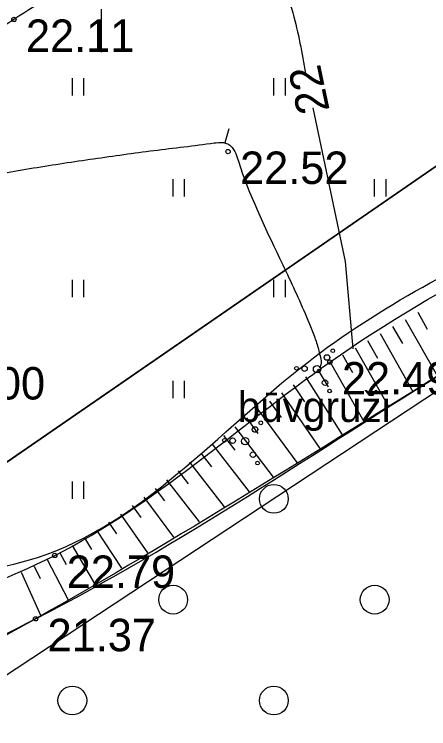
# Model space of a CAD drawing. Extents: x 521824 to 524158, y 294774 to 296228.
# Drawn here: x 522246.98 to 522261.38, y 295875.02 to 295899.82 of the extents above; entities that cross this region are included whole.
import ezdxf

# ---------------------------------------------------------------- set-up
doc = ezdxf.new("R2010")
doc.units = 0
for name, color, linetype in [('GEOD_ELEM_####_####_#', 7, 'Continuous'), ('GL Atradnes kontura', 7, 'Continuous'), ('GL4 Segkartas izplatības laukums', 7, 'Continuous'), ('HIDG_PLIN_####_####_#', 7, 'Continuous'), ('RAMI_UZMR_####_####_#', 7, 'Continuous'), ('RELJ_AATZ_####_TKST_#', 7, 'Continuous'), ('RELJ_ELEM_####_####_#', 7, 'Continuous'), ('RELJ_HORZ_####_TKST_#', 7, 'Continuous'), ('RELJ_HORZ_PAMT_####_#', 7, 'Continuous'), ('RELJ_HORZ_RESN_####_#', 7, 'Continuous'), ('RELJ_NOGA_####_####_#', 7, 'Continuous'), ('RELJ_NOGL_####_####_#', 7, 'Continuous'), ('ROBZ_IERR_####_####_#', 7, 'Continuous'), ('ROBZ_UZMR_####_####_#', 7, 'Continuous'), ('TERT_ELEM_####_####_#', 7, 'Continuous'), ('TERT_IZMT_####_TKST_#', 7, 'Continuous'), ('TERT_KONT_####_####_#', 7, 'Continuous')]:
    doc.layers.add(name, color=color, linetype=linetype)

msp = doc.modelspace()

# ---------------------------------------------------------------- linework, layer by layer
at = {"layer": 'GEOD_ELEM_####_####_#'}
msp.add_line((522250, 295900), (522250, 295898.5), dxfattribs=at)
at = {"layer": 'GL Atradnes kontura'}
msp.add_lwpolyline([(521873.29981230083, 295920.72870453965), (521993.22438563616, 295987.195542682), (522041.3600169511, 296024.30747637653), (522231.7470000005, 296043.14800000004), (522231.7470000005, 296043.14800000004), (522324.23810260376, 295937.6804303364), (522172.84800000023, 295833.3920000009), (522160.80220084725, 295825.5718620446), (522154.44700000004, 295832.015), (522095.923, 295791.504), (521999.655, 295722.6060000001), (521986.667353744, 295713.7919047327), (521905.108, 295850.08900000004)], close=True, dxfattribs=at)
at = {"layer": 'GL4 Segkartas izplatības laukums'}
for points in [[(522186.60753180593, 295842.8705587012), (522303.8134822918, 295923.6104775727), (522302.13800000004, 295924.68100000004), (522295.568, 295926.108), (522274.433, 295915.419), (522265.786, 295906.809), (522263.9721189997, 295905.00288048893), (522259.522, 295905.381), (522254.37200000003, 295903.745), (522247.30600000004, 295900.5950000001), (522229.308, 295886.109)], [(522186.60753180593, 295842.8705587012), (522303.8134822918, 295923.6104775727), (522302.13800000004, 295924.68100000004)]]:
    msp.add_lwpolyline(points, dxfattribs=at)
at = {"layer": 'HIDG_PLIN_####_####_#'}
msp.add_spline([(522263.0500000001, 296012.6280000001), (522263.05000000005, 296012.6280000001), (522264.43079492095, 296010.9102662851), (522265.71119859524, 296009.0486869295), (522266.98050297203, 296007.1842641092), (522268.32800000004, 296005.45800000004), (522270.7583628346, 296002.85689857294), (522273.3395226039, 296000.2795041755), (522275.9411710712, 295997.68110769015), (522278.433, 295995.017), (522280.4825302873, 295992.27239345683), (522282.30904031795, 295989.33243900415), (522284.20878018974, 295986.4567650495), (522285.2786894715, 295985.1241671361), (522286.478, 295983.9050000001), (522288.75517774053, 295982.0109644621), (522291.1267948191, 295980.23698025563), (522293.5120144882, 295978.48200592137), (522295.83, 295976.645), (522300.56690847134, 295972.5961585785), (522305.28, 295968.524), (522307.5857855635, 295966.3659959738), (522308.7153454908, 295965.2646082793), (522309.857, 295964.195), (522311.2846115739, 295964.02803838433), (522313.10473362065, 295964.72596095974), (522314.680988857, 295965.32740305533), (522315.1787985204, 295965.2915174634), (522315.37700000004, 295964.87100000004), (522315.20395697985, 295963.37504992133), (522314.7258925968, 295961.8581546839), (522314.1536319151, 295960.32418210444), (522313.69800000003, 295958.777), (522313.0309954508, 295955.4704959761), (522312.465, 295952.167), (522312.9093338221, 295950.1168574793), (522314.1857510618, 295948.1013158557), (522315.2810427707, 295946.1241163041), (522315.4441387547, 295945.15106392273), (522315.18200000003, 295944.189), (522314.27328173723, 295942.6981307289), (522313.23419787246, 295941.32102160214), (522310.8276464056, 295938.8703459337), (522308.0877717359, 295936.7614972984), (522305.14, 295934.919), (522302.2541087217, 295933.36185359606), (522299.34531278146, 295931.9144329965), (522296.4548604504, 295930.46729589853), (522293.624, 295928.911), (522290.4861631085, 295926.9779506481), (522287.38340020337, 295924.9719685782), (522284.2799371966, 295922.9670022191), (522281.14, 295921.037), (522278.2365335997, 295919.55906659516), (522275.207529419, 295918.3046395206), (522272.1645105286, 295917.0871426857), (522269.21900000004, 295915.72), (522267.5620914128, 295914.36084898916), (522266.1394667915, 295912.60673190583), (522264.6613587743, 295910.99074886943), (522262.83800000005, 295910.046), (522256.87700000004, 295908.921), (522251.787241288, 295908.05830673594), (522249.24378307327, 295907.613474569), (522247.9749449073, 295907.36844189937), (522246.70900000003, 295907.1010000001), (522243.27294218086, 295905.59486612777), (522240.2902959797, 295903.1397444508), (522237.4702517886, 295900.32825054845), (522236.0303274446, 295898.9740563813), (522234.522, 295897.7530000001), (522233.7871409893, 295897.1589019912), (522231.44964982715, 295895.047124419), (522229.9043475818, 295894.06444610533), (522229.1727401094, 295893.9105818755), (522228.82261296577, 295893.94863224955), (522228.6521455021, 295894.0002297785), (522228.48500000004, 295894.075), (522227.0245543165, 295895.6262733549), (522226.17220464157, 295898.01669708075), (522225.6432526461, 295900.7755222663), (522225.4110825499, 295902.1459763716), (522225.15300000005, 295903.432), (522224.9628799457, 295904.6300249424), (522224.90469749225, 295905.84261362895), (522224.9616959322, 295908.2831976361), (522224.87909640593, 295910.6971828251), (522224.64641649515, 295911.8765229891), (522224.4579010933, 295912.45618633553), (522224.212, 295913.028), (522222.29760063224, 295916.0039971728), (522219.86823018, 295918.4731644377), (522217.074744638, 295920.6267494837), (522214.068, 295922.656), (522212.43142273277, 295923.64756987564), (522210.7723648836, 295924.49226188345), (522209.0916245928, 295925.2273229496), (522207.39, 295925.89), (522205.61101617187, 295926.0046750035), (522203.7239017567, 295925.5797818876), (522201.8420864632, 295925.35099782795), (522200.93861277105, 295925.5400458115), (522200.50243760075, 295925.7506621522), (522200.079, 295926.054), (522197.8549072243, 295928.4686499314), (522196.4238339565, 295931.1132916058), (522195.61434371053, 295933.9080374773), (522195.3891183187, 295935.3367346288), (522195.255, 295936.773), (522195.23551235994, 295939.65240211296), (522195.5412811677, 295942.5674215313), (522196.56298421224, 295946.87093732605), (522197.043, 295948.256), (522198.17887633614, 295950.4228973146), (522199.640112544, 295952.43111920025), (522201.0880424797, 295954.42078148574), (522202.184, 295956.532), (522202.4679018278, 295958.26488141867), (522202.36694269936, 295960.11662956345), (522202.23526222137, 295961.9688129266), (522202.427, 295963.70300000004), (522202.96052790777, 295964.6124295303), (522203.78186447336, 295965.42999868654), (522204.57526880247, 295966.24931849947), (522205.025, 295967.164), (522205.1808305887, 295968.3506647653), (522205.24663409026, 295969.5884145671), (522205.1075250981, 295972.1500479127), (522204.6064035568, 295974.714657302), (522203.742, 295977.148), (522201.68495944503, 295981.2299969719), (522199.16900000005, 295985.146), (522196.57845504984, 295988.53622090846), (522195.0847647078, 295989.9792756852), (522194.23128832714, 295990.6055366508), (522193.77076399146, 295990.89081896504), (522193.28500000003, 295991.156), (522191.76259406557, 295991.33115659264), (522190.2278361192, 295990.7053009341), (522188.6873212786, 295989.8699559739), (522187.91696599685, 295989.55857592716), (522187.14764466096, 295989.416644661), (522185.97149194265, 295989.61528714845), (522184.7855367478, 295990.08981626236), (522183.6034743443, 295990.5098484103), (522182.439, 295990.54500000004), (522182.5149867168, 295989.64759009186), (522182.7766568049, 295989.03332297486), (522183.53147436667, 295987.03947233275), (522184.01455760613, 295985.7001686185), (522184.803, 295984.406), (522186.22204792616, 295984.165085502), (522187.98591256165, 295984.36674626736), (522189.5615709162, 295984.39003389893), (522190.416, 295983.614), (522190.9914053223, 295980.9156261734), (522191.51431187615, 295978.2070616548), (522192.564, 295972.796), (522194.6259583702, 295964.38250770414), (522195.60791909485, 295960.1824352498), (522196.00815706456, 295958.08642603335), (522196.17577947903, 295957.0397230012), (522196.318, 295955.994), (522195.82082362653, 295953.9595084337), (522194.1479635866, 295952.306875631), (522191.86962175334, 295950.86655501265), (522190.6815832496, 295950.1730284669), (522189.55600000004, 295949.46900000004), (522188.3796856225, 295948.7112945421), (522187.2019748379, 295948.0146580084), (522184.84069364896, 295946.822999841), (522182.4688156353, 295945.93084175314), (522181.2778588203, 295945.6085803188), (522180.08300000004, 295945.375), (522177.4831788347, 295945.3050106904), (522174.82773814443, 295945.8742502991), (522172.19392838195, 295947.0536147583), (522170.9092758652, 295947.8629987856), (522169.65900000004, 295948.814), (522167.7927753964, 295950.9356517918), (522166.5587544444, 295953.2852691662), (522165.54035627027, 295955.6185019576), (522164.98183420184, 295956.7026147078), (522164.321, 295957.691), (522163.188124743, 295958.647486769), (522161.7266492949, 295959.5731126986), (522160.5603491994, 295960.4629322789), (522160.313, 295961.31200000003), (522161.22653828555, 295962.26459401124), (522162.71746105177, 295963.0948403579), (522164.4749032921, 295963.84016652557), (522166.188, 295964.538), (522166.8705550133, 295964.7729834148), (522169.0198614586, 295964.93882776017), (522171.9962950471, 295964.5000753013), (522174.90049227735, 295964.24694635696), (522176.2577496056, 295964.5103668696), (522176.9008112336, 295964.7956392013), (522177.515644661, 295965.20464466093), (522178.171985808, 295966.12702849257), (522178.2105260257, 295967.2288628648), (522177.17820740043, 295969.7693596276), (522175.9066962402, 295972.4230877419), (522175.6462457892, 295973.6664613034), (522175.884, 295974.787), (522177.1120491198, 295976.6265621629), (522178.74000000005, 295978.223), (522179.9037133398, 295978.6068530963), (522181.2474006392, 295978.5023149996), (522182.5713876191, 295978.41411940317), (522183.67600000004, 295978.847), (522184.36585579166, 295980.6495739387), (522184.32848263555, 295981.6596050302), (522184.14900000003, 295982.484), (522183.9689364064, 295982.85164517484), (522182.90039020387, 295983.8526823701), (522180.79840907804, 295985.07296371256), (522178.79547341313, 295986.3562631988), (522178.1287778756, 295987.0876132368), (522177.84400000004, 295987.914), (522178.12057647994, 295988.84265873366), (522178.7972554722, 295989.7936391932), (522179.4748067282, 295990.78080005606), (522179.754, 295991.8180000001), (522179.5055866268, 295993.5211371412), (522179.0732820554, 295995.22542046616), (522178.6723364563, 295996.9329935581), (522178.51800000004, 295998.646), (522178.62907545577, 295999.88992303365), (522178.84287099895, 296001.1345470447), (522179.0687310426, 296002.3793975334), (522179.216, 296003.624), (522178.8337520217, 296005.1605616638), (522178.0095652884, 296006.78943591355), (522177.4875959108, 296008.2053422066), (522177.5724915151, 296008.7380321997), (522178.01200000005, 296009.103), (522183.27400000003, 296011.283)], degree=3, dxfattribs=at)
at = {"layer": 'RAMI_UZMR_####_####_#'}
msp.add_lwpolyline([(522238.336, 296053.36), (522285.71800000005, 296059.4810000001), (522293.25700000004, 296061.848), (522296.1550371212, 296062.19066618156), (522300.20081386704, 296058.47585271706), (522312.5079783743, 296044.5562533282), (522328.2404828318, 296022.8219247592), (522349.8543531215, 295994.6358569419), (522373.59202628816, 295961.69838929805), (522362.13780852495, 295957.1618769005), (522349.1742589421, 295950.88238868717), (522342.27800000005, 295948.544), (522332.7360928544, 295938.0710048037), (522327.68600000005, 295933.811), (522322.0216266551, 295927.6677244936), (522307.8129422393, 295919.9727079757), (522290.2123094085, 295909.1737619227), (522273.7068157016, 295894.679093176), (522210.195, 295852.81900000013)], dxfattribs=at)
at = {"layer": 'RELJ_ELEM_####_####_#'}
for centre in [(522246.97000000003, 295899.64), (522254.40800000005, 295895.05600000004), (522257.94700000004, 295887.748), (522248.386, 295881.035), (522247.721, 295878.836)]:
    msp.add_circle(centre, 0.075, dxfattribs=at)
at = {"layer": 'RELJ_HORZ_PAMT_####_#'}
msp.add_line((522254.4345366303, 295895.83888203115), (522254.2976604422, 295895.3579819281), dxfattribs=at)
msp.add_spline([(522237.3883115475, 295892.338739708), (522237.4418866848, 295892.37102868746), (522238.4049353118, 295892.7893787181), (522239.3924025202, 295893.10960455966), (522241.42082323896, 295893.5383242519), (522242.19620690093, 295893.6470927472), (522242.9725706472, 295893.74738504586), (522243.7486135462, 295893.84905987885), (522244.5230346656, 295893.9619759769), (522245.5532237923, 295894.12731971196), (522247.6456064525, 295894.4848775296), (522249.73870385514, 295894.8054856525), (522250.7838354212, 295894.95391596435), (522251.83031001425, 295895.09148369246), (522253.9249963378, 295895.35367259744), (522254.21641890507, 295895.3703041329), (522254.35986822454, 295895.33623550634), (522254.49807574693, 295895.24858888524), (522254.67346743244, 295894.9892323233), (522254.76973195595, 295894.7163522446), (522256.2003816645, 295891.35474959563), (522257.03759087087, 295889.5439674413), (522257.40693109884, 295888.63806197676), (522257.5479259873, 295888.1890786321), (522257.6035847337, 295887.96609155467), (522257.6478577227, 295887.7443026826), (522257.58108017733, 295887.53460537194)], degree=3, dxfattribs=at)
at = {"layer": 'RELJ_HORZ_RESN_####_#'}
for p, q in [((522257.3500682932, 295896.5712533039), (522258.4710525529, 295891.24100207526)), ((522258.4710525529, 295891.24100207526), (522258.74663771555, 295888.2025670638))]:
    msp.add_line(p, q, dxfattribs=at)
msp.add_spline([(522247.6702597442, 295900.11360376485), (522248.38354940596, 295900.3843510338), (522249.10044000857, 295900.6438115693), (522249.8216410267, 295900.89500607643), (522250.5478619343, 295901.14095525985), (522250.97057512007, 295901.26584011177), (522251.39940990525, 295901.3628899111), (522251.8327000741, 295901.4371131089), (522252.26877941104, 295901.49351815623), (522252.74474872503, 295901.5322651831), (522253.22247526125, 295901.544203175), (522253.70033952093, 295901.53307791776), (522254.1767220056, 295901.5026351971), (522254.5916321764, 295901.4539994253), (522255.00317129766, 295901.3696315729), (522255.4039510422, 295901.2272209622), (522255.797600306, 295901.01198102), (522256.09874687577, 295900.785522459), (522256.23301682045, 295900.65379127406), (522256.35578102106, 295900.50508519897), (522256.5431675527, 295900.1974051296), (522256.6573249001, 295899.8652302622), (522257.0989839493, 295897.7651528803)], degree=3, dxfattribs=at)
at = {"layer": 'RELJ_NOGA_####_####_#'}
for p, q in [((522260.99560310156, 295889.4777954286), (522261.328069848, 295888.89033117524)), ((522260.5605554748, 295889.23135368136), (522261.6797826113, 295887.2568223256)), ((522260.12557519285, 295888.9847930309), (522260.4642173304, 295888.3873633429)), ((522259.69059491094, 295888.7382323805), (522260.828737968, 295886.7303297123)), ((522259.2556875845, 295888.4915431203), (522259.60029638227, 295887.8845089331)), ((522258.82086796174, 295888.24469925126), (522259.9785027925, 295886.2055060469)), ((522258.3861624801, 295887.99765445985), (522258.7364204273, 295887.381522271)), ((522257.9514896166, 295887.7505522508), (522259.1275276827, 295885.68180573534)), ((522257.5200442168, 295887.49788289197), (522257.8892964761, 295886.88361999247)), ((522257.09462061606, 295887.235198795), (522258.3748396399, 295885.2196102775)), ((522256.6749828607, 295886.9633640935), (522257.0694043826, 295886.3694787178)), ((522256.2604718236, 295886.68376940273), (522257.5999337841, 295884.74530666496)), ((522255.85085199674, 295886.3970531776), (522256.25550873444, 295885.8281567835)), ((522255.44537221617, 295886.10450985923), (522256.7994296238, 295884.256707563)), ((522255.04348447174, 295885.8070486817), (522255.44704246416, 295885.2668636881)), ((522254.6445370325, 295885.50565384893), (522255.97556147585, 295883.7554225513)), ((522254.2479077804, 295885.20121349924), (522254.6413003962, 295884.69159868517)), ((522253.8528577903, 295884.89472549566), (522255.1378231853, 295883.2471383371)), ((522253.4587894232, 295884.586975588), (522253.8339596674, 295884.1072838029)), ((522253.06494101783, 295884.2789440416), (522254.2781662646, 295882.7277171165)), ((522252.6706191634, 295883.97151926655), (522253.0215329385, 295883.5192410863)), ((522252.27527700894, 295883.66540811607), (522253.40373280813, 295882.20137252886)), ((522251.87810004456, 295883.36168242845), (522252.2034531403, 295882.9341493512)), ((522251.47843860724, 295883.06123455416), (522252.5180302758, 295881.6703574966)), ((522251.0756565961, 295882.7649852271), (522251.37316025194, 295882.35581982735)), ((522250.669118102, 295882.47391501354), (522251.61440448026, 295881.1309797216)), ((522250.2582395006, 295882.1890067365), (522250.52992808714, 295881.7911953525)), ((522249.84251831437, 295881.91121424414), (522250.70190257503, 295880.58888877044)), ((522249.42133662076, 295881.6417756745), (522249.66806012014, 295881.24447048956)), ((522248.99437087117, 295881.38160425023), (522249.7811908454, 295880.044267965)), ((522248.5612263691, 295881.1318587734), (522248.78983105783, 295880.72465035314)), ((522248.1214697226, 295880.89396111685), (522248.8496785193, 295879.4962449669)), ((522247.2220066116, 295880.45727095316), (522247.90650800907, 295878.9442929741)), ((522247.6748167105, 295880.6692765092), (522247.88658484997, 295880.2349208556))]:
    msp.add_line(p, q, dxfattribs=at)
for points in [[(522295.93764283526, 295926.25535010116), (522295.568, 295926.108), (522293.2671328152, 295924.84584442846), (522290.9949959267, 295923.5125547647), (522288.72636107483, 295922.1757377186), (522286.43600000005, 295920.903), (522280.85950371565, 295918.181287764), (522275.331, 295915.27900000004), (522271.1800211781, 295911.85938830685), (522269.32062231, 295909.89567171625), (522267.471, 295907.948), (522266.8019026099, 295907.1254961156), (522266.21259519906, 295906.2299933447), (522265.5849901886, 295905.35649390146), (522264.80100000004, 295904.60000000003), (522263.43857951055, 295904.1725273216), (522261.9196338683, 295904.38310691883), (522260.36387129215, 295904.71238305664), (522258.891, 295904.641), (522255.81907123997, 295903.6685237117), (522252.7495091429, 295902.6039777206), (522249.7704424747, 295901.3076928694), (522246.97000000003, 295899.64), (522237.27800000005, 295892.24600000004), (522235.3457555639, 295890.58671088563), (522234.48187249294, 295889.80969414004)], [(522223.80700000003, 295866.057), (522229.16900000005, 295871.58900000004), (522233.876910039, 295875.04702754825), (522237.814, 295877.08900000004), (522248.386, 295881.035), (522257.94700000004, 295887.748), (522270.39, 295894.807), (522277.42399999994, 295898.828)]]:
    msp.add_spline(points, degree=3, dxfattribs=at)
at = {"layer": 'RELJ_NOGL_####_####_#'}
msp.add_spline([(522223.80700000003, 295866.057), (522229.607, 295867.837), (522238.125, 295873.743), (522247.721, 295878.836), (522262.303, 295887.64300000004), (522273.32800000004, 295895.016), (522277.424, 295898.82800000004)], degree=3, dxfattribs=at)
at = {"layer": 'ROBZ_IERR_####_####_#'}
msp.add_lwpolyline([(521982.72142177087, 296071.9435568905), (522030.7829999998, 296022.79399999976), (522033.55399999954, 296023.53500000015), (522231.7470000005, 296043.14800000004), (522293.95000000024, 296059.25), (522300.4160000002, 296060.9240000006), (522337.1440000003, 296010.44299999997), (522362.11199999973, 295976.4340000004), (522359.108, 295971.28500000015), (522349.7560000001, 295955.2589999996), (522172.84800000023, 295833.3920000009), (522168.0970000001, 295830.30399999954), (522159.466, 295824.6950000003), (522157.57199999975, 295823.4639999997), (522100.0300000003, 295786.06900000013), (522037.6330000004, 295748.40699999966), (521945.6600000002, 295684.5130000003), (521914.93752583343, 295661.4435568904)], dxfattribs=at)
at = {"layer": 'ROBZ_UZMR_####_####_#'}
msp.add_lwpolyline([(522223.09599999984, 295760.6429999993), (522168.0970000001, 295830.30399999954), (522172.84800000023, 295833.3920000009), (522349.7560000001, 295955.2589999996)], dxfattribs=at)
at = {"layer": 'TERT_ELEM_####_####_#'}
for p, q in [((522249, 295897), (522249, 295897.60000000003)), ((522249.4, 295897), (522249.4, 295897.60000000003)), ((522256, 295897), (522256, 295897.60000000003)), ((522256.4, 295897), (522256.4, 295897.60000000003)), ((522252.5, 295893.5), (522252.5, 295894.10000000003)), ((522252.9, 295893.5), (522252.9, 295894.10000000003)), ((522259.5, 295893.5), (522259.5, 295894.10000000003)), ((522259.9, 295893.5), (522259.9, 295894.10000000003)), ((522249, 295890), (522249, 295890.60000000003)), ((522249.4, 295890), (522249.4, 295890.60000000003)), ((522256, 295890), (522256, 295890.60000000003)), ((522256.4, 295890), (522256.4, 295890.60000000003)), ((522252.5, 295886.5), (522252.5, 295887.10000000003)), ((522252.9, 295886.5), (522252.9, 295887.10000000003)), ((522249, 295883), (522249, 295883.60000000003)), ((522249.4, 295883), (522249.4, 295883.60000000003))]:
    msp.add_line(p, q, dxfattribs=at)
for centre, radius in [((522258.04400000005, 295888.13936), 0.06400000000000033), ((522257.84752, 295887.90767999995), 0.09600000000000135), ((522256.78160000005, 295887.53423999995), 0.06400000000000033), ((522257.06608, 295887.52079999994), 0.09600000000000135), ((522257.5, 295887.5), 0.12800000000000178), ((522257.77647999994, 295887.0331199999), 0.09600000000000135), ((522257.93392, 295886.74383999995), 0.06400000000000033), ((522255.54400000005, 295885.63936), 0.06400000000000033), ((522255.34752, 295885.40767999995), 0.09600000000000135), ((522254.28160000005, 295885.03423999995), 0.06400000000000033), ((522254.56608, 295885.02079999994), 0.09600000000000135), ((522255, 295885), 0.12800000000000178), ((522255.27647999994, 295884.5331199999), 0.09600000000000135), ((522255.43392, 295884.24383999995), 0.06400000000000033), ((522256, 295883), 0.5), ((522252.5, 295879.5), 0.5), ((522259.5, 295879.5), 0.5), ((522249, 295876), 0.5), ((522256, 295876), 0.5)]:
    msp.add_circle(centre, radius, dxfattribs=at)
at = {"layer": 'TERT_KONT_####_####_#'}
for points in [[(522282.9976375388, 295922.15723045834), (522280.8902116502, 295919.4377190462), (522272.9833694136, 295915.69788696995), (522269.0053678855, 295913.89276097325), (522266.0694127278, 295909.4833126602), (522263.4532797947, 295907.16491532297), (522259.15185040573, 295907.0152101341), (522254.8837698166, 295907.0152101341), (522247.00505316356, 295905.0074667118), (522241.7303191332, 295902.3017943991), (522239.0564949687, 295897.61853312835), (522233.4843741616, 295894.2515841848), (522228.48500000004, 295894.075)], [(522223.0366659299, 295863.4578554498), (522223.80700000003, 295866.057), (522229.49738433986, 295872.7172728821), (522237.50963856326, 295877.26013009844), (522244.420207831, 295880.1662225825), (522247.7920314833, 295880.9679032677), (522257.13966141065, 295887.7153823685), (522265.41899077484, 295892.52546647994), (522276.0364199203, 295898.06833684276), (522277.42399999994, 295898.828), (522282.1791481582, 295897.5338830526)], [(522277.424, 295898.82800000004), (522273.2888493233, 295895.03439900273), (522273.1636798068, 295894.9671939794), (522273.09829759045, 295894.7907767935), (522273.03996106, 295894.58704856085), (522272.93592860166, 295894.4379103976), (522270.30078276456, 295892.7154228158), (522267.65296221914, 295890.9996852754), (522264.9883927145, 295889.30433269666), (522262.303, 295887.64300000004), (522247.721, 295878.836), (522245.36801306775, 295877.5625667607), (522242.9618127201, 295876.3824659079), (522240.57183616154, 295875.1755214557), (522238.26752059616, 295873.82155741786), (522236.0836484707, 295872.35172562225), (522233.9240986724, 295870.8469653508), (522229.607, 295867.837), (522224.82429969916, 295864.6533862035), (522220.05600000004, 295861.441), (522216.4104803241, 295858.5546614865), (522214.66591576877, 295857.0129978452), (522212.92600000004, 295855.46900000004), (522212.2442138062, 295854.8055309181), (522211.5961162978, 295854.1046456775), (522210.93021064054, 295853.4234375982), (522210.195, 295852.81900000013), (522210.1949999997, 295852.81899999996)]]:
    msp.add_spline(points, degree=3, dxfattribs=at)

# ---------------------------------------------------------------- texts
at = {"layer": 'RELJ_AATZ_####_TKST_#'}
for s, p in [(' 22.11', (522246.97000000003, 295898.515)), (' 22.52', (522254.40800000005, 295893.93100000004)), (' 22.49', (522257.94700000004, 295886.623)), (' 23.00', (522243.869, 295886.449)), (' 22.79', (522248.386, 295879.91)), (' 21.37', (522247.721, 295877.711))]:
    msp.add_text(s, height=1.125, dxfattribs=at).set_placement(p)
at = {"layer": 'RELJ_HORZ_####_TKST_#'}
msp.add_text('22', height=1.1249999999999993, rotation=101.87657464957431, dxfattribs=at).set_placement((522257.9416898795, 295896.4912895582))
at = {"layer": 'TERT_IZMT_####_TKST_#'}
msp.add_text('būvgruži', height=1.0499999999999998, dxfattribs=at).set_placement((522254.74642109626, 295885.6705864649))

doc.saveas('drawing.dxf')
